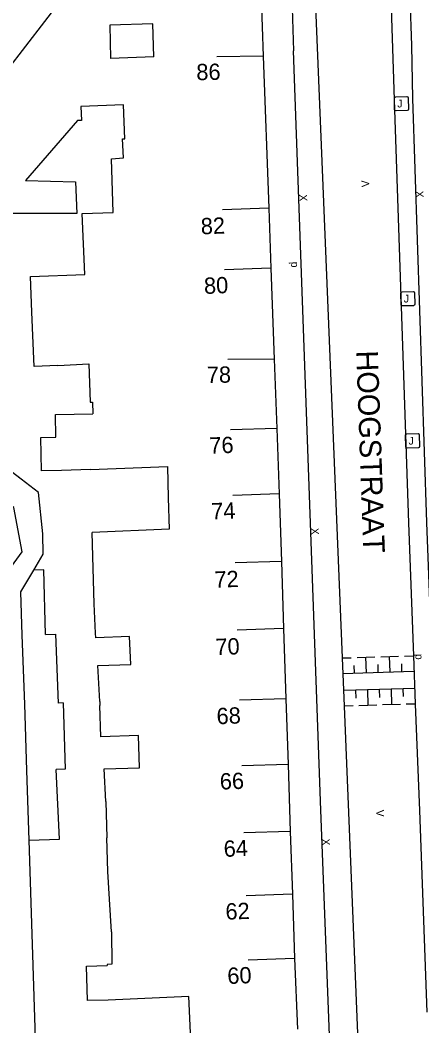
# Model space of a CAD drawing. Extents: x 134999 to 136502, y 457398 to 459002.
# Drawn here: x 135948.8 to 135974.8, y 457636 to 457701.1 of the extents above; entities that cross this region are included whole.
import ezdxf

# ---------------------------------------------------------------- set-up
doc = ezdxf.new("R2010")
doc.units = 0
for name, color, linetype in [('RI_DGTB_15', 7, 'Continuous'), ('RI_DGTB_2', 7, 'Continuous'), ('RI_DGTB_29', 7, 'Continuous'), ('RI_DGTB_30', 7, 'Continuous'), ('RI_DGTB_31', 7, 'Continuous'), ('RI_DGTB_36', 7, 'Continuous'), ('RI_DGTB_37', 7, 'Continuous'), ('RI_DGTB_4', 7, 'Continuous'), ('RI_DGTB_5', 7, 'Continuous'), ('RI_DGTB_53', 7, 'Continuous'), ('RI_DGTB_54', 7, 'Continuous'), ('RI_DGTB_6', 7, 'Continuous')]:
    doc.layers.add(name, color=color, linetype=linetype)

msp = doc.modelspace()

# ---------------------------------------------------------------- linework, layer by layer
at = {"layer": 'RI_DGTB_15'}
for p, q in [((135964.522, 457698.712), (135961.522, 457698.678)), ((135964.877, 457688.883), (135961.879, 457688.782)), ((135965.017, 457684.998), (135962.019, 457684.898)), ((135965.229, 457679.103), (135962.229, 457679.085)), ((135965.39, 457674.635), (135962.392, 457674.534)), ((135965.544, 457670.392), (135962.545, 457670.292)), ((135965.697, 457666.025), (135962.699, 457665.924)), ((135965.833, 457661.681), (135962.835, 457661.58)), ((135965.984, 457657.136), (135962.986, 457657.035)), ((135966.125, 457652.89), (135963.127, 457652.802)), ((135966.269, 457648.551), (135963.271, 457648.451)), ((135966.404, 457644.484), (135963.406, 457644.384)), ((135966.543, 457640.322), (135963.545, 457640.222))]:
    msp.add_line(p, q, dxfattribs=at)
at = {"layer": 'RI_DGTB_2'}
msp.add_lwpolyline([(135944.221, 457692.971), (135951.611, 457702.579), (135952.535, 457703.744)], dxfattribs=at)
at = {"layer": 'RI_DGTB_31'}
for p, q in [((135969.625, 457659.775), (135970.2, 457659.793)), ((135970.584, 457659.805), (135971.735, 457659.84)), ((135971.191, 457658.821), (135971.16, 457659.822)), ((135972.119, 457659.852), (135973.27, 457659.887)), ((135972.725, 457658.868), (135972.694, 457659.87)), ((135973.654, 457659.899), (135974.229, 457659.917)), ((135969.656, 457658.774), (135974.26, 457658.916)), ((135970.423, 457658.797), (135970.408, 457659.298)), ((135971.958, 457658.845), (135971.942, 457659.345)), ((135973.493, 457658.892), (135973.477, 457659.393)), ((135974.316, 457657.796), (135969.722, 457657.66)), ((135970.488, 457657.683), (135970.503, 457657.182)), ((135971.254, 457657.706), (135971.283, 457656.704)), ((135972.019, 457657.728), (135972.034, 457657.228)), ((135972.785, 457657.751), (135972.815, 457656.75)), ((135973.551, 457657.774), (135973.566, 457657.273)), ((135970.326, 457656.676), (135969.752, 457656.659)), ((135971.858, 457656.721), (135970.709, 457656.687)), ((135973.389, 457656.767), (135972.24, 457656.733)), ((135974.346, 457656.795), (135973.772, 457656.778))]:
    msp.add_line(p, q, dxfattribs=at)
for points in [[(135973.02, 457695.25), (135973.001, 457696.003), (135973.025, 457696.066), (135973.085, 457696.095), (135973.803, 457696.115), (135973.864, 457696.09), (135973.885, 457696.027), (135973.905, 457695.275), (135973.883, 457695.218), (135973.827, 457695.195), (135973.109, 457695.175), (135973.048, 457695.193), (135973.02, 457695.25)], [(135973.422, 457683.38), (135973.45, 457683.439), (135973.506, 457683.473), (135974.224, 457683.493), (135974.286, 457683.468), (135974.306, 457683.405), (135974.327, 457682.653), (135974.304, 457682.597), (135974.249, 457682.572), (135973.531, 457682.553), (135973.469, 457682.57), (135973.442, 457682.628), (135973.422, 457683.38)], [(135973.73, 457674.189), (135973.747, 457674.251), (135973.805, 457674.278), (135974.531, 457674.298), (135974.588, 457674.277), (135974.613, 457674.223), (135974.634, 457673.458), (135974.612, 457673.4), (135974.555, 457673.377), (135973.837, 457673.357), (135973.776, 457673.375), (135973.748, 457673.433), (135973.73, 457674.189)]]:
    msp.add_lwpolyline(points, dxfattribs=at)
at = {"layer": 'RI_DGTB_4'}
for p, q in [((135964.36, 457703.198), (135964.522, 457698.712)), ((135964.522, 457698.712), (135964.877, 457688.883)), ((135964.877, 457688.883), (135965.017, 457684.998)), ((135965.017, 457684.998), (135965.229, 457679.103)), ((135965.229, 457679.103), (135965.39, 457674.635)), ((135965.39, 457674.635), (135965.544, 457670.392)), ((135965.544, 457670.392), (135965.689, 457666.025)), ((135965.689, 457666.025), (135965.833, 457661.681)), ((135965.833, 457661.681), (135965.984, 457657.136)), ((135965.984, 457657.136), (135966.125, 457652.89)), ((135966.125, 457652.89), (135966.269, 457648.551)), ((135966.269, 457648.551), (135966.404, 457644.484)), ((135966.404, 457644.484), (135966.543, 457640.322)), ((135966.543, 457640.322), (135966.73, 457635.745))]:
    msp.add_line(p, q, dxfattribs=at)
at = {"layer": 'RI_DGTB_5'}
for p, q in [((135957.431, 457698.67), (135954.634, 457698.568)), ((135953.673, 457661.371), (135953.584, 457663.28)), ((135953.943, 457656.95), (135953.951, 457656.707)), ((135954.578, 457644.167), (135954.469, 457645.953)), ((135954.706, 457642.054), (135954.578, 457644.167))]:
    msp.add_line(p, q, dxfattribs=at)
for points in [[(135957.431, 457698.67), (135957.381, 457700.813), (135954.589, 457700.725), (135954.634, 457698.568)], [(135952.724, 457695.466), (135952.761, 457694.557), (135952.501, 457694.547), (135949.142, 457690.671), (135952.369, 457690.595), (135952.458, 457688.537), (135947.731, 457688.541)], [(135954.802, 457688.596), (135954.703, 457692.077), (135955.469, 457692.133), (135955.419, 457693.362), (135955.56, 457693.368), (135955.47, 457695.577), (135952.724, 457695.466)], [(135952.976, 457684.59), (135952.807, 457688.546), (135954.802, 457688.596)], [(135949.556, 457682.148), (135949.461, 457684.458), (135952.976, 457684.59)], [(135951.227, 457678.706), (135949.701, 457678.643), (135949.556, 457682.148)], [(135951.227, 457678.706), (135953.232, 457678.805)], [(135953.232, 457678.805), (135953.321, 457676.327), (135953.476, 457676.334)], [(135953.476, 457676.334), (135953.488, 457675.572)], [(135951.098, 457674.063), (135951.075, 457675.534), (135953.488, 457675.572)], [(135951.475, 457671.901), (135950.166, 457671.88), (135950.131, 457674.048), (135951.098, 457674.063)], [(135953.34, 457671.975), (135951.475, 457671.901)], [(135953.34, 457671.975), (135958.325, 457672.174), (135958.375, 457670.129)], [(135958.375, 457670.129), (135958.423, 457668.106), (135953.457, 457667.896)], [(135953.521, 457665.577), (135953.457, 457667.896)], [(135953.584, 457663.28), (135953.521, 457665.577)], [(135955.956, 457659.344), (135955.871, 457661.17), (135953.687, 457661.068), (135953.673, 457661.371)], [(135953.943, 457656.95), (135953.811, 457659.283), (135955.956, 457659.344)], [(135956.516, 457652.668), (135956.451, 457654.76), (135954.018, 457654.675), (135953.951, 457656.707)], [(135954.343, 457650.496), (135954.234, 457652.595), (135956.516, 457652.668)], [(135954.343, 457650.496), (135954.408, 457648.147)], [(135954.469, 457645.953), (135954.408, 457648.147)], [(135954.706, 457642.054), (135954.726, 457639.963), (135954.427, 457639.942), (135954.429, 457639.872)], [(135954.485, 457637.641), (135953.142, 457637.607), (135953.086, 457639.838), (135954.429, 457639.872)], [(135959.803, 457635.511), (135959.7, 457637.867), (135954.485, 457637.641)]]:
    msp.add_lwpolyline(points, dxfattribs=at)
at = {"layer": 'RI_DGTB_53'}
for p, q in [((135972.531, 457709.979), (135973.02, 457695.25)), ((135973.749, 457710.053), (135974.103, 457699.402)), ((135966.189, 457708.574), (135966.465, 457699.066))]:
    msp.add_line(p, q, dxfattribs=at)
for points in [[(135974.103, 457699.402), (135974.177, 457695.987)], [(135973.02, 457695.25), (135973.908, 457668.511), (135974.229, 457659.917)], [(135974.229, 457659.917), (135974.345, 457656.817), (135974.346, 457656.795)], [(135974.346, 457656.795), (135974.628, 457649.909), (135975.108, 457636.864)]]:
    msp.add_lwpolyline(points, dxfattribs=at)
at = {"layer": 'RI_DGTB_54'}
msp.add_line((135949.943, 457630.559), (135949.37, 457647.979), dxfattribs=at)
for points in [[(135967.578, 457709.828), (135969.625, 457659.775)], [(135969.638, 457613.486), (135968.248, 457649.934), (135966.465, 457699.066)], [(135974.177, 457695.987), (135975.088, 457668.552), (135975.486, 457657.817), (135975.808, 457649.955), (135977.144, 457613.675)], [(135950.254, 457667.809), (135949.971, 457670.476), (135946.027, 457673.507), (135944.95, 457675.797)], [(135948.233, 457665.704), (135948.932, 457666.642), (135948.381, 457669.515), (135944.536, 457672.47), (135944.041, 457674.616)], [(135950.29, 457666.489), (135950.254, 457667.809)], [(135949.682, 457665.461), (135950.29, 457666.489)], [(135969.625, 457659.775), (135969.752, 457656.659)], [(135969.752, 457656.659), (135971.528, 457613.231)]]:
    msp.add_lwpolyline(points, dxfattribs=at)
at = {"layer": 'RI_DGTB_6'}
for p, q in [((135949.099, 457656.78), (135948.933, 457661.248)), ((135949.221, 457652.493), (135949.099, 457656.78)), ((135951.574, 457656.873), (135951.247, 457656.861)), ((135949.37, 457647.979), (135951.328, 457648.044))]:
    msp.add_line(p, q, dxfattribs=at)
for points in [[(135948.933, 457661.248), (135948.844, 457664.047), (135949.682, 457665.461)], [(135950.432, 457661.289), (135950.317, 457665.489), (135949.682, 457665.461)], [(135950.432, 457661.289), (135951.082, 457661.307), (135951.247, 457656.861)], [(135951.574, 457656.873), (135951.715, 457652.575), (135951.13, 457652.556)], [(135949.37, 457647.979), (135949.221, 457652.493)], [(135951.328, 457648.044), (135951.13, 457652.556)]]:
    msp.add_lwpolyline(points, dxfattribs=at)

# ---------------------------------------------------------------- texts
at = {"layer": 'RI_DGTB_29'}
for p in [(135966.709, 457685.051), (135974.757, 457659.674)]:
    msp.add_text('d', height=0.499, rotation=92.04496, dxfattribs=at).set_placement(p)
at = {"layer": 'RI_DGTB_30'}
for s, height, rotation, p in [('V', 0.5, 91.82792, (135971.378, 457690.249)), ('X', 0.5, 272.04788, (135966.855, 457689.767)), ('X', 0.5, 272.04788, (135974.378, 457689.999)), ('X', 0.499, 272.05002, (135967.608, 457668.184)), ('V', 0.5, 272.07724, (135971.821, 457649.94)), ('X', 0.499, 272.05002, (135968.321, 457648.078))]:
    msp.add_text(s, height=height, rotation=rotation, dxfattribs=at).set_placement(p)
at = {"layer": 'RI_DGTB_31'}
for p in [(135973.191, 457695.401), (135973.612, 457682.778), (135973.919, 457673.583)]:
    msp.add_text('J', height=0.5, dxfattribs=at).set_placement(p)
at = {"layer": 'RI_DGTB_36'}
for s, rotation, p in [('86', 0.8796, (135960.198, 457697.163)), ('82', 2.15, (135960.497, 457687.185)), ('80', 2.1509, (135960.705, 457683.33)), ('78', 0.5739, (135960.872, 457677.575)), ('76', 2.1505, (135961.05, 457672.991)), ('74', 2.1486, (135961.171, 457668.742)), ('72', 2.1456, (135961.381, 457664.317)), ('70', 2.1427, (135961.444, 457659.96)), ('68', 2.1396, (135961.518, 457655.483)), ('66', 1.8906, (135961.726, 457651.258)), ('64', 2.2011, (135961.978, 457646.901)), ('62', 2.1995, (135962.093, 457642.835)), ('60', 2.1985, (135962.214, 457638.675))]:
    msp.add_text(s, height=1.054, rotation=rotation, dxfattribs=at).set_placement(p)
at = {"layer": 'RI_DGTB_37'}
msp.add_text('HOOGSTRAAT', height=1.4, rotation=272.01408, dxfattribs=at).set_placement((135970.532, 457679.651))

doc.saveas('drawing.dxf')
